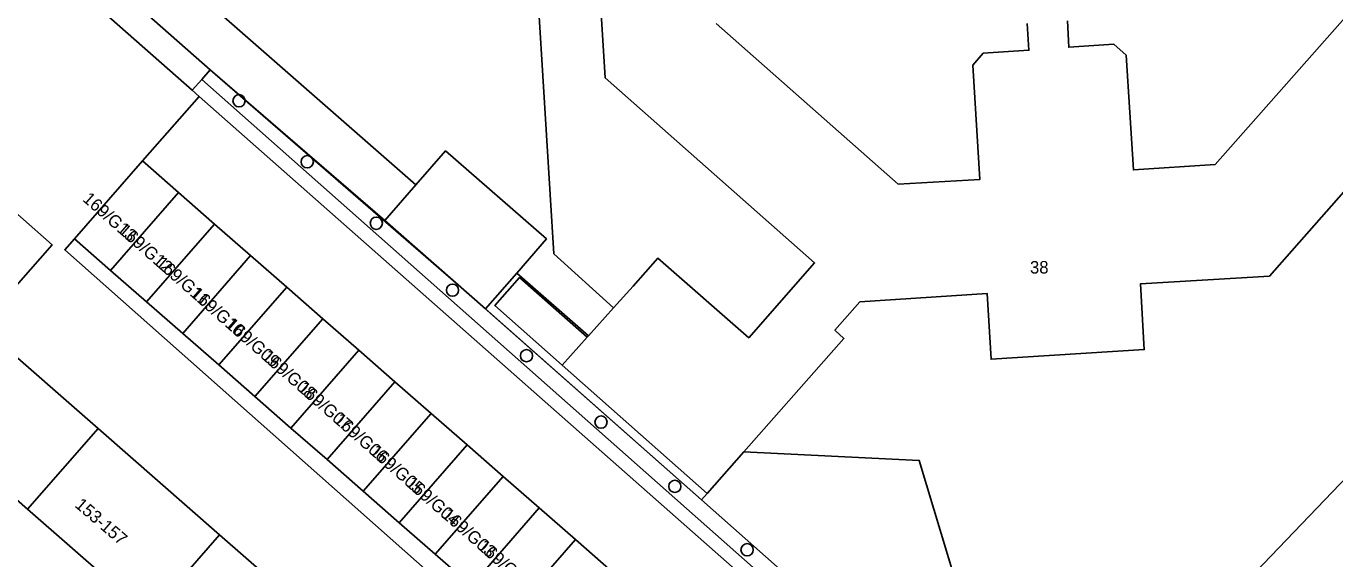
# Model space of a CAD drawing. Extents: x 162074 to 163034, y 381824 to 382557.
# Drawn here: x 162697.9 to 162802.7, y 382147.3 to 382189.9 of the extents above; entities that cross this region are included whole.
import ezdxf

# ---------------------------------------------------------------- set-up
doc = ezdxf.new("R2010")
doc.units = 0
for name, color, linetype in [('IMGEO_Boom', 7, 'Continuous'), ('IMGEO_Groenvoorziening', 7, 'Continuous'), ('IMGEO_Hek', 7, 'Continuous'), ('IMGEO_Loofbos', 7, 'Continuous'), ('IMGEO_Pand', 7, 'Continuous'), ('IMGEO_Pand_nummerreeks', 7, 'Continuous'), ('IMGEO_Rijbaan_lokaal_open', 7, 'Continuous'), ('IMGEO_Voetpad_open', 7, 'Continuous')]:
    doc.layers.add(name, color=color, linetype=linetype)

msp = doc.modelspace()

# ---------------------------------------------------------------- linework, layer by layer
at = {"layer": 'IMGEO_Boom'}
for centre in [(162714.97, 382183.93), (162720.43, 382179.05), (162725.96, 382174.13), (162732.06, 382168.78), (162737.98, 382163.54), (162743.95, 382158.23), (162749.86, 382153.09), (162755.64, 382148.02)]:
    msp.add_circle(centre, 0.489, dxfattribs=at)
at = {"layer": 'IMGEO_Groenvoorziening'}
for points in [[(162799.81, 382107.97), (162711.98, 382185.63)], [(162712.66, 382186.41), (162726.64, 382174.34)], [(162711.77, 382184.27), (162711.21, 382184.77)], [(162751.98, 382152.01), (162734.71, 382167.3)]]:
    msp.add_lwpolyline(points, dxfattribs=at)
at = {"layer": 'IMGEO_Hek'}
for points in [[(162712.66, 382186.41), (162732.55, 382169.19), (162751.98, 382152.01)], [(162751.98, 382152.01), (162800.68, 382108.96)]]:
    msp.add_lwpolyline(points, dxfattribs=at)
at = {"layer": 'IMGEO_Loofbos'}
for points in [[(162755.38, 382155.85), (162769.43, 382155.17), (162774.03, 382139.85), (162790.24, 382139.85), (162817.79, 382168.6), (162835.07, 382193.12)], [(162752.45, 382152.52), (162751.98, 382152.01)], [(162751.98, 382152.01), (162800.68, 382108.96)]]:
    msp.add_lwpolyline(points, dxfattribs=at)
at = {"layer": 'IMGEO_Pand'}
for points in [[(162744.96, 382167.36), (162746.53, 382169.11), (162748.51, 382171.34), (162755.77, 382164.97), (162761.04, 382170.96), (162744.29, 382185.75), (162742.6, 382212.72)], [(162704.21, 382193.87), (162712.66, 382186.41)], [(162781.29, 382190.31), (162781.4, 382188.21), (162785.01, 382188.44), (162785.98, 382187.57), (162786.57, 382178.39), (162793.11, 382178.82), (162805.96, 382193.37)], [(162711.21, 382184.77), (162702.76, 382192.23)], [(162753.18, 382190.1), (162767.75, 382177.26), (162774.28, 382177.64), (162773.71, 382186.78), (162774.55, 382187.73), (162778.2, 382187.97), (162778.06, 382190.11)], [(162815.31, 382190.13), (162797.46, 382169.91), (162787.14, 382169.29), (162787.44, 382164.03), (162775.17, 382163.26), (162774.85, 382168.52), (162764.67, 382167.86), (162762.68, 382165.58), (162763.39, 382164.92), (162755.38, 382155.85)], [(162711.98, 382185.63), (162711.21, 382184.77)], [(162712.66, 382186.41), (162711.98, 382185.63)], [(162729.13, 382177.2), (162731.51, 382179.92), (162739.58, 382172.88), (162737.2, 382170.15)], [(162692.37, 382179.13), (162700, 382172.4), (162697.32, 382169.35), (162694.01, 382165.6), (162686.38, 382172.33)], [(162701.79, 382172.89), (162707.23, 382179.12)], [(162707.23, 382179.12), (162710.12, 382176.59)], [(162710.12, 382176.59), (162704.68, 382170.36)], [(162710.12, 382176.59), (162713.01, 382174.07)], [(162726.64, 382174.34), (162729.13, 382177.2)], [(162734.71, 382167.3), (162726.64, 382174.34)], [(162713.01, 382174.07), (162707.57, 382167.84)], [(162713.01, 382174.07), (162715.9, 382171.55)], [(162704.68, 382170.36), (162701.79, 382172.89)], [(162710.46, 382165.32), (162715.9, 382171.55)], [(162715.9, 382171.55), (162718.79, 382169.02)], [(162707.57, 382167.84), (162704.68, 382170.36)], [(162734.71, 382167.3), (162737.2, 382170.15)], [(162718.79, 382169.02), (162713.35, 382162.8)], [(162718.79, 382169.02), (162721.67, 382166.5)], [(162742.84, 382165.01), (162737.43, 382169.8), (162735.45, 382167.56), (162740.84, 382162.79)], [(162710.46, 382165.32), (162707.57, 382167.84)], [(162742.94, 382165.12), (162744.96, 382167.36)], [(162716.24, 382160.27), (162721.67, 382166.5)], [(162721.67, 382166.5), (162724.56, 382163.98)], [(162692.17, 382161.84), (162695.11, 382165.2), (162703.68, 382157.72)], [(162713.35, 382162.8), (162710.46, 382165.32)], [(162742.84, 382165.01), (162740.84, 382162.79)], [(162742.94, 382165.12), (162742.84, 382165.01)], [(162719.12, 382157.75), (162724.56, 382163.98)], [(162724.56, 382163.98), (162727.45, 382161.46)], [(162716.24, 382160.27), (162713.35, 382162.8)], [(162740.84, 382162.79), (162752.45, 382152.52)], [(162727.45, 382161.46), (162722.02, 382155.23)], [(162727.45, 382161.46), (162730.34, 382158.93)], [(162719.12, 382157.75), (162716.24, 382160.27)], [(162698.04, 382151.27), (162689.47, 382158.75)], [(162724.91, 382152.7), (162730.34, 382158.93)], [(162730.34, 382158.93), (162733.23, 382156.41)], [(162703.68, 382157.72), (162698.04, 382151.27)], [(162703.68, 382157.72), (162713.41, 382149.22)], [(162722.02, 382155.23), (162719.12, 382157.75)], [(162733.23, 382156.41), (162727.79, 382150.18)], [(162733.23, 382156.41), (162736.12, 382153.89)], [(162724.91, 382152.7), (162722.02, 382155.23)], [(162752.45, 382152.52), (162755.38, 382155.85)], [(162730.68, 382147.66), (162736.12, 382153.89)], [(162736.12, 382153.89), (162739.01, 382151.37)], [(162727.79, 382150.18), (162724.91, 382152.7)], [(162707.78, 382142.77), (162698.04, 382151.27)], [(162739.01, 382151.37), (162733.57, 382145.14)], [(162739.01, 382151.37), (162741.9, 382148.84)], [(162730.68, 382147.66), (162727.79, 382150.18)], [(162713.41, 382149.22), (162707.78, 382142.77)], [(162713.41, 382149.22), (162723.1, 382140.76)], [(162741.9, 382148.84), (162744.79, 382146.32), (162739.35, 382140.09), (162736.46, 382142.61)], [(162741.9, 382148.84), (162736.46, 382142.61)], [(162733.57, 382145.14), (162730.68, 382147.66)]]:
    msp.add_lwpolyline(points, dxfattribs=at)
at = {"layer": 'IMGEO_Rijbaan_lokaal_open'}
for points in [[(162744.96, 382167.36), (162740.18, 382171.69), (162737.52, 382214.41), (162760.58, 382240.47), (162761.03, 382240.98)], [(162729.13, 382177.2), (162711.63, 382192.52)], [(162737.2, 382170.15), (162742.94, 382165.12)]]:
    msp.add_lwpolyline(points, dxfattribs=at)
at = {"layer": 'IMGEO_Voetpad_open'}
for points in [[(162707.23, 382179.12), (162711.77, 382184.27)], [(162799.16, 382107.22), (162711.77, 382184.27)], [(162732.49, 382132.56), (162738.33, 382138.97), (162701.02, 382172.01), (162701.79, 382172.89)]]:
    msp.add_lwpolyline(points, dxfattribs=at)

# ---------------------------------------------------------------- texts
at = {"layer": 'IMGEO_Pand_nummerreeks'}
for s, rotation, p in [('169/G13', 318.694, (162702.38, 382175.97)), ('169/G12', 318.694, (162705.26, 382173.44)), ('169/G11', 318.694, (162708.23, 382170.83)), ('38', 0, (162778.29, 382170.11)), ('169/G10', 318.694, (162711.03, 382168.37)), ('169/G09', 318.694, (162713.84, 382165.9)), ('169/G08', 318.694, (162716.73, 382163.36)), ('169/G07', 318.694, (162719.61, 382160.83)), ('169/G06', 318.694, (162722.49, 382158.3)), ('169/G05', 318.694, (162725.37, 382155.77)), ('169/G04', 318.694, (162728.25, 382153.23)), ('153-157', 319.3635, (162701.76, 382151.5)), ('169/G03', 318.694, (162731.14, 382150.7)), ('169/G02', 318.694, (162734.01, 382148.17))]:
    msp.add_text(s, height=1, rotation=rotation, dxfattribs=at).set_placement(p)

doc.saveas('drawing.dxf')
